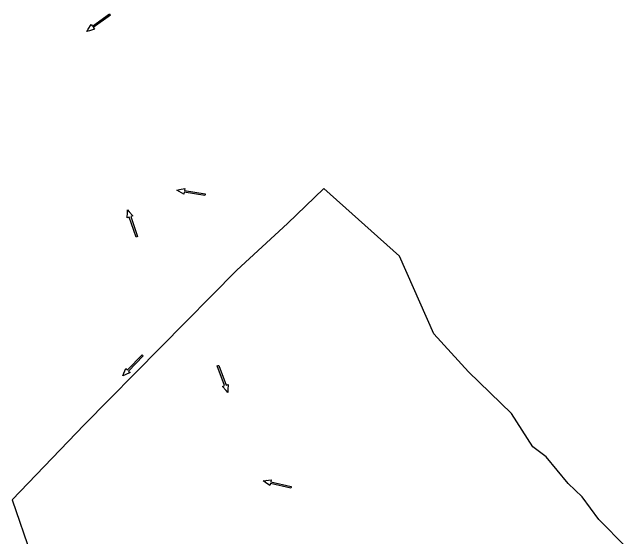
# Model space of a CAD drawing. Extents: x 465700 to 483515, y 488970 to 507540.
# Drawn here: x 481210 to 482234, y 492169 to 493045 of the extents above; entities that cross this region are included whole.
import ezdxf

# ---------------------------------------------------------------- set-up
doc = ezdxf.new("R2010")
doc.units = 0
for name, color, linetype in [('Default', 7, 'Continuous'), ('Exist Plan Preparation Drainage Flow Arrows', 7, 'Continuous'), ('Exist Plan Preparation Watershed Blue', 7, 'Continuous')]:
    doc.layers.add(name, color=color, linetype=linetype)

# ---------------------------------------------------------------- blocks, each defined once
blk = doc.blocks.new('Existing ground flow arrow')
at = {"layer": 'Default'}
blk.add_line((2.5, -4.3), (2.5, -4.3), dxfattribs=at)
blk.add_lwpolyline([(-1.3, -47.2), (-1.3, -12.5), (-4.8, -12.5), (-1.7, -4.3), (0, 0), (1.7, -4.3), (4.8, -12.5), (1.3, -12.5), (1.3, -47.2), (0, -47.2)], close=True, dxfattribs=at)

msp = doc.modelspace()

# ---------------------------------------------------------------- linework, layer by layer
at = {"layer": 'Exist Plan Preparation Watershed Blue'}
for points in [[(481914.1, 492508.2), (481856.3, 492637.7), (481730.3, 492750.7), (481730.3, 492750.7), (481669.4, 492692.3), (481584.6, 492614.4), (481584.6, 492614.4), (481584.6, 492614.4), (481329.7, 492355.7), (481209.8, 492230.9), (481241.6, 492138.3), (481300.9, 491917.9), (481327.1, 491923.2), (481339.2, 491872.4), (481355.5, 491803.2), (481355.5, 491803.2), (481355.5, 491803.2)], [(482234.3, 492152.3), (482189.6, 492197.6), (482161.7, 492235.8), (482138.2, 492258), (482101.7, 492302.6), (482079.4, 492319.1), (482043.6, 492375.1), (481971.9, 492444.5), (481914.1, 492508.2)]]:
    msp.add_lwpolyline(points, dxfattribs=at)

# ---------------------------------------------------------------- block references
at = {"layer": 'Exist Plan Preparation Drainage Flow Arrows'}
for p, xscale, yscale, rotation in [((481334.1, 493013.2), 1.0124070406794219, 1.0124070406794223, 125.91093927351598), ((481484.6, 492748), 1.0124070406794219, 1.0124070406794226, 80.78215910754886), ((481402.2, 492715.3), 1.0124070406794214, 1.0124070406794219, 19.0825434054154), ((481394.2, 492437.7), 1.0124070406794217, 1.0124070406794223, 135.69133361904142), ((481569.9, 492410), 1.0124070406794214, 1.0124070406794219, -159.81848318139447), ((481628.9, 492262.4), 1.0124070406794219, 1.0124070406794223, 76.71446056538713)]:
    msp.add_blockref('Existing ground flow arrow', p, dxfattribs=dict(at, xscale=xscale, yscale=yscale, rotation=rotation))

doc.saveas('drawing.dxf')
